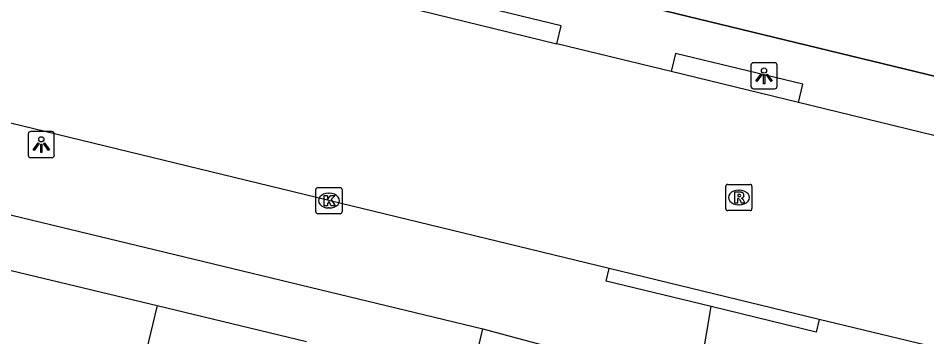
# Model space of a CAD drawing. Extents: x 162812 to 163818, y 381639 to 382470.
# Drawn here: x 163316.1 to 163350.81, y 382286.29 to 382298.47 of the extents above; entities that cross this region are included whole.
import ezdxf

# ---------------------------------------------------------------- set-up
doc = ezdxf.new("R2010")
doc.units = 0
for name, color, linetype in [('IMGEO_Groenvoorziening', 7, 'Continuous'), ('IMGEO_Haag', 7, 'Continuous'), ('IMGEO_Kolk', 7, 'Continuous'), ('IMGEO_Lichtpunt', 7, 'Continuous'), ('IMGEO_Muur', 7, 'Continuous'), ('IMGEO_Pand', 7, 'Continuous'), ('IMGEO_Rijbaan_lokaal_gesloten', 7, 'Continuous'), ('IMGEO_Rioolput', 7, 'Continuous'), ('IMGEO_Voetpad_open', 7, 'Continuous')]:
    doc.layers.add(name, color=color, linetype=linetype)

msp = doc.modelspace()

# ---------------------------------------------------------------- linework, layer by layer
at = {"layer": 'IMGEO_Groenvoorziening'}
msp.add_lwpolyline([(163454.527, 382271.183), (163319.582, 382303.902)], dxfattribs=at)
at = {"layer": 'IMGEO_Haag'}
for points in [[(163336.674, 382297.489), (163336.838, 382298.175), (163318.849, 382302.536)], [(163345.905, 382295.242), (163346.073, 382295.939), (163341.213, 382297.116), (163341.045, 382296.425)]]:
    msp.add_lwpolyline(points, dxfattribs=at)
at = {"layer": 'IMGEO_Kolk'}
for p, q in [((163327.545, 382291.996), (163328.397, 382291.996)), ((163327.47, 382291.07), (163327.47, 382291.922)), ((163327.958, 382291.776), (163327.983, 382291.776)), ((163328.471, 382291.922), (163328.471, 382291.07)), ((163328.397, 382290.996), (163327.545, 382290.996)), ((163327.981, 382291.216), (163327.956, 382291.216))]:
    msp.add_line(p, q, dxfattribs=at)
for points in [[(163327.545, 382291.996), (163328.397, 382291.996)], [(163327.47, 382291.07), (163327.47, 382291.922)], [(163327.791, 382291.696), (163327.914, 382291.696), (163327.914, 382291.545), (163328.044, 382291.696), (163328.208, 382291.696), (163328.062, 382291.545), (163328.215, 382291.296), (163328.063, 382291.296), (163327.978, 382291.46), (163327.914, 382291.393), (163327.914, 382291.296), (163327.791, 382291.296), (163327.791, 382291.696)], [(163328.471, 382291.922), (163328.471, 382291.07)], [(163328.397, 382290.996), (163327.545, 382290.996)]]:
    msp.add_lwpolyline(points, dxfattribs=at)
for centre, start, end in [((163327.547, 382291.92), 91.552, 178.448), ((163327.547, 382291.92), 91.552, 178.448), ((163328.395, 382291.92), 1.552, 88.448), ((163328.395, 382291.92), 1.552, 88.448), ((163327.547, 382291.072), 181.552, 268.448), ((163327.547, 382291.072), 181.552, 268.448), ((163328.395, 382291.072), 271.552, 358.448), ((163328.395, 382291.072), 271.552, 358.448)]:
    msp.add_arc(centre, 0.0765, start, end, dxfattribs=at)
for centre, major_axis, ratio, start_param, end_param in [((163327.957, 382291.496), (-0.387, 0.002), 0.722429, 4.712389, 7.853982), ((163327.982, 382291.496), (-0.39, 0.002), 0.717154, 1.570796, 4.712389)]:
    msp.add_ellipse(centre, major_axis=major_axis, ratio=ratio, start_param=start_param, end_param=end_param, dxfattribs=at)
at = {"layer": 'IMGEO_Lichtpunt'}
for p, q in [((163344.092, 382296.669), (163344.092, 382295.862)), ((163344.092, 382296.669), (163344.092, 382295.862)), ((163344.994, 382296.764), (163344.186, 382296.764)), ((163344.994, 382296.764), (163344.186, 382296.764)), ((163345.088, 382295.862), (163345.088, 382296.669)), ((163345.088, 382295.862), (163345.088, 382296.669)), ((163344.186, 382295.768), (163344.994, 382295.768)), ((163344.186, 382295.768), (163344.994, 382295.768)), ((163317.389, 382294.137), (163316.581, 382294.137)), ((163317.389, 382294.137), (163316.581, 382294.137)), ((163316.487, 382294.042), (163316.487, 382293.235)), ((163316.487, 382294.042), (163316.487, 382293.235)), ((163317.483, 382293.235), (163317.483, 382294.042)), ((163317.483, 382293.235), (163317.483, 382294.042)), ((163316.581, 382293.141), (163317.389, 382293.141)), ((163316.581, 382293.141), (163317.389, 382293.141))]:
    msp.add_line(p, q, dxfattribs=at)
for points in [[(163344.466, 382296.333), (163344.505, 382296.305), (163344.317, 382296.043), (163344.279, 382296.07), (163344.466, 382296.333)], [(163344.568, 382296.285), (163344.615, 382296.285), (163344.615, 382295.963), (163344.568, 382295.963), (163344.568, 382296.285)], [(163344.678, 382296.305), (163344.716, 382296.332), (163344.903, 382296.07), (163344.864, 382296.042), (163344.678, 382296.305)], [(163316.861, 382293.706), (163316.9, 382293.678), (163316.712, 382293.416), (163316.674, 382293.443), (163316.861, 382293.706)], [(163316.963, 382293.658), (163317.01, 382293.658), (163317.01, 382293.336), (163316.963, 382293.336), (163316.963, 382293.658)], [(163317.073, 382293.678), (163317.111, 382293.705), (163317.298, 382293.443), (163317.259, 382293.415), (163317.073, 382293.678)]]:
    msp.add_lwpolyline(points, dxfattribs=at)
for centre in [(163344.591, 382296.467), (163316.986, 382293.84)]:
    msp.add_circle(centre, 0.0994, dxfattribs=at)
for centre, start, end in [((163344.186, 382296.669), 90, 180), ((163344.186, 382296.669), 90, 180), ((163344.994, 382296.669), 0, 90), ((163344.994, 382296.669), 0, 90), ((163344.186, 382295.862), 180, 270), ((163344.186, 382295.862), 180, 270), ((163344.994, 382295.862), 270, 0), ((163344.994, 382295.862), 270, 360), ((163316.581, 382294.042), 90, 180), ((163316.581, 382294.042), 90, 180), ((163317.389, 382294.042), 0, 90), ((163317.389, 382294.042), 0, 90), ((163316.581, 382293.235), 180, 270), ((163316.581, 382293.235), 180, 270), ((163317.389, 382293.235), 270, 0), ((163317.389, 382293.235), 270, 360)]:
    msp.add_arc(centre, 0.0946, start, end, dxfattribs=at)
at = {"layer": 'IMGEO_Muur'}
msp.add_lwpolyline([(163319.582, 382303.902), (163454.527, 382271.183)], dxfattribs=at)
at = {"layer": 'IMGEO_Pand'}
for points in [[(163315.516, 382288.908), (163321.414, 382287.486)], [(163321.414, 382287.486), (163319.664, 382280.251)], [(163321.414, 382287.486), (163327.11, 382286.112)]]:
    msp.add_lwpolyline(points, dxfattribs=at)
at = {"layer": 'IMGEO_Rijbaan_lokaal_gesloten'}
for points in [[(163320.168, 382301.514), (163320.294, 382301.479), (163330.268, 382299.049), (163336.674, 382297.489)], [(163338.678, 382288.902), (163327.971, 382291.496), (163303.171, 382297.527), (163300.124, 382298.283), (163298.385, 382298.714)], [(163341.045, 382296.425), (163336.674, 382297.489)], [(163345.905, 382295.242), (163341.045, 382296.425)], [(163352.124, 382293.728), (163345.905, 382295.242)], [(163346.697, 382286.96), (163338.678, 382288.902)], [(163390.314, 382276.403), (163384.375, 382277.84), (163378.286, 382279.347), (163372.221, 382280.741), (163351.77, 382285.731), (163346.697, 382286.96)]]:
    msp.add_lwpolyline(points, dxfattribs=at)
at = {"layer": 'IMGEO_Rioolput'}
for p, q in [((163343.129, 382291.19), (163343.129, 382292.042)), ((163343.204, 382292.116), (163344.056, 382292.116)), ((163344.13, 382292.042), (163344.13, 382291.19)), ((163343.617, 382291.896), (163343.642, 382291.896)), ((163343.64, 382291.336), (163343.615, 382291.336)), ((163344.056, 382291.116), (163343.204, 382291.116))]:
    msp.add_line(p, q, dxfattribs=at)
for points in [[(163343.129, 382291.19), (163343.129, 382292.042)], [(163343.204, 382292.116), (163344.056, 382292.116)], [(163344.13, 382292.042), (163344.13, 382291.19)], [(163343.718, 382291.814), (163343.466, 382291.816), (163343.466, 382291.416)], [(163343.644, 382291.735), (163343.59, 382291.735), (163343.59, 382291.654)], [(163343.59, 382291.654), (163343.642, 382291.654)], [(163343.466, 382291.416), (163343.59, 382291.416), (163343.59, 382291.578), (163343.601, 382291.578)], [(163343.648, 382291.549), (163343.719, 382291.416), (163343.859, 382291.416), (163343.794, 382291.542)], [(163344.056, 382291.116), (163343.204, 382291.116)]]:
    msp.add_lwpolyline(points, dxfattribs=at)
for centre, radius, start, end in [((163343.206, 382292.04), 0.0765, 91.552, 178.448), ((163343.206, 382292.04), 0.0765, 91.552, 178.448), ((163344.054, 382292.04), 0.0765, 1.552, 88.448), ((163344.054, 382292.04), 0.0765, 1.552, 88.448), ((163343.626, 382291.843), 0.19, 274.7715, 282.9687), ((163343.65, 382291.639), 0.0964, 77.0061, 93.1865), ((163343.664, 382291.696), 0.0378, 276.6634, 79.6772), ((163343.717, 382291.704), 0.109, 350.3612, 89.416), ((163343.715, 382291.704), 0.112, 277.5842, 350.9817), ((163343.6, 382291.525), 0.0533, 26.0293, 88.6989), ((163343.699, 382291.489), 0.108, 29.5134, 73.7905), ((163343.206, 382291.192), 0.0765, 181.552, 268.448), ((163343.206, 382291.192), 0.0765, 181.552, 268.448), ((163344.054, 382291.192), 0.0765, 271.552, 358.448), ((163344.054, 382291.192), 0.0765, 271.552, 358.448)]:
    msp.add_arc(centre, radius, start, end, dxfattribs=at)
for centre, major_axis, ratio, start_param, end_param in [((163343.616, 382291.616), (-0.387, 0.002), 0.722429, 4.712389, 7.853982), ((163343.641, 382291.616), (-0.39, 0.002), 0.717154, 1.570796, 4.712389)]:
    msp.add_ellipse(centre, major_axis=major_axis, ratio=ratio, start_param=start_param, end_param=end_param, dxfattribs=at)
at = {"layer": 'IMGEO_Voetpad_open'}
for points in [[(163298.855, 382294.776), (163298.913, 382295.022), (163299.331, 382294.921), (163333.855, 382286.596)], [(163342.571, 382287.446), (163338.561, 382288.418), (163338.678, 382288.902)], [(163342.065, 382284.432), (163342.571, 382287.446)], [(163346.697, 382286.96), (163346.58, 382286.475), (163342.571, 382287.446)], [(163333.382, 382284.6), (163333.855, 382286.596)], [(163333.855, 382286.596), (163339.774, 382285.012)]]:
    msp.add_lwpolyline(points, dxfattribs=at)

doc.saveas('drawing.dxf')
